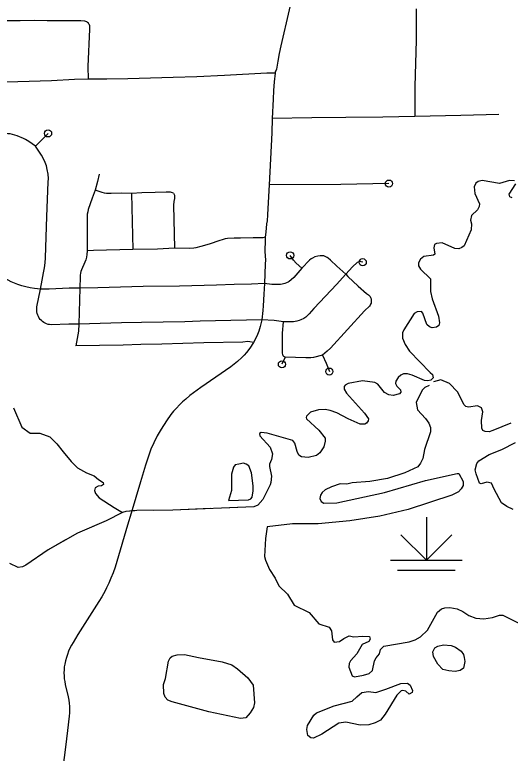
# Model space of a CAD drawing. Extents: x -19 to 366, y -4 to 359.
# Drawn here: x 152.36 to 153.013, y 184.836 to 185.808 of the extents above; entities that cross this region are included whole.
import ezdxf

# ---------------------------------------------------------------- set-up
doc = ezdxf.new("R2010")
doc.units = 0
for name, color, linetype in [('Level 31', 7, 'Continuous'), ('Level 33', 7, 'Continuous'), ('Level 35', 7, 'Continuous'), ('Level 43', 7, 'Continuous'), ('Level 44', 7, 'Continuous'), ('Level 47', 7, 'Continuous'), ('Level 60', 7, 'Continuous')]:
    doc.layers.add(name, color=color, linetype=linetype)

msp = doc.modelspace()

# ---------------------------------------------------------------- linework, layer by layer
at = {"layer": 'Level 31'}
msp.add_lwpolyline([(152.50912, 185.13581), (152.49505, 185.08797), (152.49264, 185.08057), (152.48997, 185.07326), (152.48708, 185.06605), (152.4844, 185.05976), (152.48148, 185.05358), (152.47947, 185.04969), (152.47497, 185.04156), (152.47138, 185.03574), (152.4437, 184.99203), (152.43728, 184.98169), (152.43512, 184.97788), (152.43315, 184.97397), (152.43138, 184.96998), (152.4298, 184.9659), (152.4284, 184.96175), (152.42723, 184.95755), (152.42624, 184.95329), (152.42569, 184.94944), (152.42536, 184.94557), (152.42524, 184.94169), (152.42535, 184.93781), (152.42568, 184.93394), (152.42622, 184.9301), (152.42698, 184.9263), (152.43082, 184.9101), (152.43156, 184.9059), (152.43209, 184.90168), (152.43241, 184.89742), (152.43254, 184.89316), (152.43245, 184.8889), (152.43215, 184.88465), (152.43002, 184.86569), (152.42717, 184.84369), (152.42397, 184.81658)], dxfattribs=at)
at = {"layer": 'Level 33'}
for points in [[(152.73814, 185.88641), (152.73465, 185.86995), (152.72187, 185.81407), (152.7108, 185.76699), (152.70864, 185.7568), (152.70681, 185.74654), (152.7053, 185.73623)], [(152.88911, 185.81535), (152.88896, 185.77438)], [(152.45769, 185.72294), (152.45722, 185.73946), (152.45947, 185.7886), (152.45936, 185.79153), (152.4592, 185.7929), (152.4588, 185.79423), (152.4582, 185.79547), (152.45741, 185.7966), (152.45643, 185.79758), (152.45532, 185.79839), (152.45409, 185.79901), (152.45277, 185.79941), (152.44739, 185.7998), (152.40301, 185.79968), (152.38585, 185.79999), (152.36743, 185.79978), (152.34865, 185.7998)], [(152.88896, 185.77438), (152.88721, 185.71315)], [(152.70324, 185.7307), (152.69232, 185.73066), (152.63668, 185.72783), (152.60023, 185.72618), (152.56891, 185.72516), (152.50956, 185.7234), (152.48168, 185.72287), (152.45769, 185.72294)], [(152.70324, 185.7307), (152.70216, 185.71933), (152.70124, 185.70795), (152.70054, 185.69656), (152.69957, 185.671)], [(152.7053, 185.73623), (152.70451, 185.73497), (152.70391, 185.73361), (152.70348, 185.73217), (152.70324, 185.7307)], [(152.45769, 185.72294), (152.43923, 185.72232), (152.40875, 185.72093), (152.33481, 185.71839), (152.31408, 185.71792), (152.29706, 185.71701), (152.27535, 185.71658), (152.26515, 185.71624), (152.24626, 185.71523), (152.2025, 185.71347), (152.18313, 185.71328), (152.17263, 185.71293)], [(152.88721, 185.71315), (152.88713, 185.67373)], [(152.84523, 185.673), (152.79647, 185.67229), (152.75179, 185.67187)], [(152.88713, 185.67373), (152.84523, 185.673)], [(152.99781, 185.67654), (152.9477, 185.67498), (152.88713, 185.67373)], [(152.69957, 185.671), (152.69876, 185.65225)], [(152.75179, 185.67187), (152.69957, 185.671)], [(152.38785, 185.63463), (152.37892, 185.64102), (152.3748, 185.64364), (152.37191, 185.64498), (152.36388, 185.64823), (152.36044, 185.64942), (152.35738, 185.65025), (152.35426, 185.65085), (152.35153, 185.65117), (152.34263, 185.65161), (152.33619, 185.65148), (152.31976, 185.65076)], [(152.38785, 185.63463), (152.40433, 185.65158)], [(152.69876, 185.65225), (152.6955, 185.58386)], [(152.39449, 185.44663), (152.39655, 185.45836), (152.39851, 185.46798), (152.39955, 185.4746), (152.40032, 185.48126), (152.40081, 185.48794), (152.40281, 185.54226), (152.40469, 185.58725), (152.40473, 185.59214), (152.40426, 185.59771), (152.40331, 185.60387), (152.40215, 185.60875), (152.40057, 185.61324), (152.39803, 185.61896), (152.3958, 185.62303), (152.38785, 185.63463)], [(152.47146, 185.59792), (152.46935, 185.58844), (152.46647, 185.57695)], [(152.85318, 185.5855), (152.78971, 185.58448), (152.6955, 185.58386)], [(152.46647, 185.57695), (152.46244, 185.56617), (152.45729, 185.55141), (152.45653, 185.5484), (152.45603, 185.54532), (152.45579, 185.54221), (152.45561, 185.51896), (152.4558, 185.5038), (152.45604, 185.49713)], [(152.51423, 185.57255), (152.50132, 185.57273), (152.48731, 185.57225), (152.48435, 185.57229), (152.48141, 185.57256), (152.47848, 185.57305), (152.47559, 185.57377), (152.46647, 185.57695)], [(152.6955, 185.58386), (152.69406, 185.56071), (152.69327, 185.54419)], [(152.56931, 185.57273), (152.56543, 185.57415), (152.56339, 185.57434), (152.55997, 185.57406), (152.54525, 185.5736), (152.52785, 185.5733), (152.51423, 185.57255)], [(152.51423, 185.57255), (152.51606, 185.49865)], [(152.56931, 185.57273), (152.57067, 185.57019), (152.57096, 185.56827), (152.5707, 185.56582), (152.56984, 185.56209), (152.56963, 185.55726), (152.57099, 185.50056)], [(152.69327, 185.54419), (152.69281, 185.5366), (152.69194, 185.53245), (152.69115, 185.52172), (152.69023, 185.51519)], [(152.69023, 185.51519), (152.6872, 185.51412), (152.67441, 185.51422), (152.65766, 185.51381), (152.64927, 185.51384), (152.64081, 185.51318), (152.6377, 185.5127), (152.6334, 185.51157), (152.6303, 185.51062), (152.61636, 185.50571), (152.60528, 185.5025), (152.59874, 185.50092), (152.59605, 185.50057), (152.59075, 185.5003), (152.57099, 185.50056)], [(152.69023, 185.51519), (152.68997, 185.51126), (152.68958, 185.49647), (152.69017, 185.49016), (152.69041, 185.4852), (152.69034, 185.47961), (152.68921, 185.45407)], [(152.45604, 185.49713), (152.45554, 185.49199), (152.4549, 185.48863), (152.454, 185.48534), (152.45285, 185.48212), (152.44825, 185.47191), (152.44756, 185.46972), (152.44705, 185.46747), (152.44674, 185.46519), (152.44665, 185.46289), (152.44629, 185.44784)], [(152.51606, 185.49865), (152.46418, 185.49749), (152.45604, 185.49713)], [(152.57099, 185.50056), (152.54849, 185.49922), (152.51606, 185.49865)], [(152.73848, 185.47441), (152.73088, 185.48064), (152.72764, 185.48452), (152.72306, 185.49106)], [(152.79636, 185.46648), (152.78449, 185.47698), (152.77623, 185.48479), (152.77317, 185.48743), (152.77186, 185.48833), (152.76931, 185.48957), (152.7673, 185.49024), (152.76595, 185.49051), (152.76272, 185.49062), (152.75949, 185.49021), (152.75545, 185.48902), (152.75234, 185.48755), (152.75093, 185.48666), (152.74869, 185.48472), (152.73848, 185.47441)], [(152.81861, 185.48201), (152.81667, 185.48274), (152.81565, 185.48289), (152.81355, 185.48243), (152.81114, 185.48157), (152.80505, 185.47601), (152.79636, 185.46648)], [(152.73848, 185.47441), (152.72798, 185.46203), (152.72461, 185.45899), (152.7219, 185.45685), (152.72039, 185.45591), (152.71818, 185.45483), (152.71586, 185.45395), (152.71271, 185.45307), (152.7104, 185.45273), (152.70723, 185.45256), (152.70306, 185.4526), (152.69884, 185.45289), (152.68921, 185.45407)], [(152.39449, 185.44663), (152.38632, 185.44736), (152.38075, 185.44835), (152.37524, 185.44957), (152.36977, 185.45103), (152.36437, 185.45272), (152.35592, 185.45642), (152.34765, 185.4605), (152.34473, 185.46225)], [(152.79636, 185.46648), (152.78424, 185.45269), (152.76961, 185.43742), (152.75429, 185.42097), (152.74815, 185.41403), (152.74361, 185.40971), (152.74089, 185.40789), (152.73732, 185.40606), (152.73493, 185.40519), (152.73171, 185.40441), (152.7274, 185.40364), (152.71447, 185.40364)], [(152.79636, 185.46648), (152.79906, 185.46332), (152.81265, 185.45073), (152.82379, 185.44087), (152.82509, 185.44014), (152.82628, 185.43923), (152.82733, 185.43817), (152.82822, 185.43697), (152.82895, 185.43566), (152.82954, 185.43387), (152.8299, 185.43131), (152.82983, 185.42981), (152.82954, 185.42835), (152.82904, 185.42694), (152.82835, 185.42561), (152.82748, 185.42439), (152.82113, 185.41814), (152.77604, 185.36902), (152.77203, 185.36508), (152.76587, 185.3597)], [(152.68921, 185.45407), (152.67206, 185.45326), (152.64928, 185.45253), (152.62623, 185.45203), (152.57739, 185.45052), (152.52957, 185.44992), (152.46984, 185.4483), (152.44629, 185.44784)], [(152.68921, 185.45407), (152.68862, 185.43984), (152.68769, 185.42481), (152.6871, 185.41842), (152.68564, 185.40623)], [(152.44481, 185.40057), (152.43181, 185.40043), (152.40839, 185.3997), (152.40637, 185.3999), (152.40437, 185.40029), (152.40243, 185.40089), (152.40056, 185.40169), (152.39878, 185.40266), (152.39711, 185.40381), (152.39556, 185.40512), (152.39411, 185.40677), (152.39283, 185.40856), (152.39173, 185.41047), (152.39081, 185.41248), (152.39014, 185.41457), (152.38965, 185.41672), (152.38939, 185.41891), (152.38935, 185.42111), (152.38954, 185.42331), (152.39449, 185.44663)], [(152.44629, 185.44784), (152.43222, 185.448), (152.4059, 185.44674), (152.39449, 185.44663)], [(152.44629, 185.44784), (152.44481, 185.40057)], [(152.44481, 185.40057), (152.44441, 185.39113), (152.44085, 185.37186)], [(152.68564, 185.40623), (152.66578, 185.40582), (152.64513, 185.40513), (152.60441, 185.40455), (152.58424, 185.40371), (152.52746, 185.40251), (152.50097, 185.40211), (152.44481, 185.40057)], [(152.68564, 185.40623), (152.68361, 185.39739), (152.68171, 185.39126), (152.67904, 185.38471), (152.67476, 185.37645)], [(152.71447, 185.40364), (152.70223, 185.40515), (152.68564, 185.40623)], [(152.71653, 185.35697), (152.71465, 185.35812), (152.71391, 185.35887), (152.71345, 185.3601), (152.71306, 185.36272), (152.71285, 185.3706), (152.71321, 185.3886), (152.71447, 185.40364)], [(152.67476, 185.37645), (152.67002, 185.37736), (152.66743, 185.37754), (152.66091, 185.37703), (152.60943, 185.37603), (152.5543, 185.37428), (152.5264, 185.37376), (152.50302, 185.3729), (152.44085, 185.37186)], [(152.67476, 185.37645), (152.66999, 185.36888), (152.6657, 185.36332), (152.66261, 185.35981), (152.65944, 185.35651), (152.65379, 185.35137), (152.64947, 185.34789), (152.64481, 185.34452), (152.60548, 185.31737), (152.59119, 185.30653), (152.58562, 185.30188), (152.58142, 185.29812), (152.57739, 185.2942), (152.57347, 185.29008), (152.56968, 185.28582), (152.56605, 185.28144), (152.56009, 185.27339), (152.55312, 185.26252), (152.54819, 185.25377), (152.54354, 185.2444), (152.53986, 185.23607), (152.53688, 185.22815), (152.53265, 185.21509), (152.52592, 185.19291), (152.51382, 185.15177), (152.50912, 185.13581)], [(152.71653, 185.35697), (152.71231, 185.34766)], [(152.76587, 185.3597), (152.75382, 185.35657), (152.75025, 185.35606), (152.74391, 185.35605), (152.71653, 185.35697)], [(152.76587, 185.3597), (152.77059, 185.34912), (152.77469, 185.33809)]]:
    msp.add_lwpolyline(points, dxfattribs=at)
for centre in [(152.40433, 185.65158), (152.85318, 185.5855), (152.72306, 185.49106), (152.81861, 185.48201), (152.71231, 185.34766), (152.77469, 185.33809)]:
    msp.add_circle(centre, 0.00473, dxfattribs=at)
at = {"layer": 'Level 35'}
for points in [[(153.0185, 185.5892), (153.01168, 185.58936), (152.99862, 185.58569), (152.97606, 185.58937), (152.97076, 185.5884), (152.96755, 185.58592), (152.96548, 185.58135), (152.96627, 185.57262), (152.97238, 185.55878), (152.97202, 185.55555), (152.96995, 185.5508), (152.96202, 185.54335), (152.96053, 185.53727), (152.96168, 185.53234), (152.96133, 185.52455), (152.95231, 185.50381), (152.94929, 185.50133), (152.94512, 185.4996), (152.93982, 185.50014), (152.92312, 185.50766), (152.91573, 185.50686), (152.91309, 185.50552), (152.91235, 185.50077), (152.91351, 185.4928), (152.91162, 185.49146), (152.89893, 185.4895), (152.89478, 185.48625), (152.89195, 185.4813), (152.89197, 185.47713), (152.89483, 185.47296), (152.90794, 185.46011), (152.90781, 185.4434), (152.90993, 185.43392), (152.91854, 185.41098), (152.91971, 185.40244), (152.91896, 185.39883), (152.91556, 185.39654), (152.90988, 185.39556), (152.90647, 185.39687), (152.90323, 185.40009), (152.89788, 185.41487), (152.89616, 185.41733), (152.89029, 185.41654), (152.88651, 185.41463), (152.87257, 185.39291), (152.87107, 185.38892), (152.8709, 185.38208), (152.87434, 185.37393), (152.88025, 185.36504), (152.90744, 185.33706), (152.91029, 185.33423), (152.91144, 185.33006), (152.90842, 185.32662)], [(153.01536, 185.56697), (153.01214, 185.56809), (153.01156, 185.57151), (153.02003, 185.58503)], [(152.90842, 185.32662), (152.90445, 185.32604), (152.8999, 185.32658), (152.88358, 185.33353), (152.8777, 185.33502), (152.8724, 185.335), (152.86899, 185.33346), (152.8654, 185.33022), (152.86201, 185.32545), (152.86183, 185.32241), (152.86374, 185.31881), (152.8683, 185.3139), (152.86869, 185.31086), (152.867, 185.30877), (152.85867, 185.30645), (152.85298, 185.30737), (152.84729, 185.31057), (152.83872, 185.32173), (152.83474, 185.3238), (152.81825, 185.32581), (152.7995, 185.32249), (152.79534, 185.32019), (152.79421, 185.31848), (152.79441, 185.31506), (152.79708, 185.30957), (152.82105, 185.28348), (152.82638, 185.27591), (152.82601, 185.27344), (152.82375, 185.27001), (152.82129, 185.26905), (152.81542, 185.26902), (152.79967, 185.27597), (152.78467, 185.28368), (152.77557, 185.28706), (152.76912, 185.28817), (152.76022, 185.28774), (152.75, 185.28466), (152.74452, 185.2795), (152.74396, 185.2776), (152.74473, 185.2759), (152.76088, 185.26116), (152.76907, 185.25057), (152.76927, 185.24658), (152.76759, 185.23917), (152.76213, 185.23098), (152.75759, 185.22773), (152.74661, 185.22502), (152.7379, 185.22592), (152.73467, 185.22819), (152.73219, 185.23273), (152.72931, 185.24411), (152.72664, 185.24733), (152.69269, 185.25723), (152.68492, 185.25776), (152.68284, 185.25642), (152.68323, 185.25338), (152.69674, 185.23845), (152.6998, 185.22973), (152.6985, 185.22232), (152.69587, 185.21623), (152.69569, 185.213), (152.69839, 185.20029), (152.69747, 185.19231)], [(152.35898, 185.29062), (152.36986, 185.26494), (152.38073, 185.25711), (152.39335, 185.25711), (152.40683, 185.25232), (152.41597, 185.24318), (152.42423, 185.2323), (152.43467, 185.21968), (152.44294, 185.21141), (152.45512, 185.20488), (152.46512, 185.20096), (152.47078, 185.19618), (152.47687, 185.19226), (152.4773, 185.18965), (152.47469, 185.18791), (152.47034, 185.18747), (152.46643, 185.18529), (152.46556, 185.18181), (152.46686, 185.17746), (152.47165, 185.1718), (152.49122, 185.15918), (152.50229, 185.15282)], [(152.64186, 185.16849), (152.66838, 185.16919), (152.67122, 185.17072), (152.67291, 185.17282), (152.67459, 185.18118), (152.67457, 185.18764), (152.67223, 185.20491), (152.66879, 185.2142), (152.66537, 185.21646), (152.66158, 185.21739), (152.65533, 185.21641), (152.65078, 185.21544), (152.64871, 185.2122), (152.64571, 185.20326), (152.64579, 185.18143)], [(152.69747, 185.19231), (152.69673, 185.18889), (152.68732, 185.16985), (152.68072, 185.16241)], [(152.64579, 185.18143), (152.64186, 185.16849)], [(152.37068, 185.08136), (152.36481, 185.08019), (152.35419, 185.08565)], [(152.92418, 184.94617), (152.91753, 184.95297), (152.91162, 184.9632), (152.91103, 184.96927), (152.91366, 184.97441), (152.91763, 184.9769), (152.9252, 184.97864), (152.93487, 184.97774), (152.94075, 184.97549), (152.94835, 184.97002), (152.9514, 184.96586), (152.95217, 184.96168)], [(152.56779, 184.90343), (152.56209, 184.90588), (152.55867, 184.90966), (152.55676, 184.91459), (152.55653, 184.92636), (152.55896, 184.93415), (152.56305, 184.95696), (152.56511, 184.96153), (152.56757, 184.96363), (152.57419, 184.96556), (152.58385, 184.9658), (152.60244, 184.9619), (152.63372, 184.95597), (152.64623, 184.95223), (152.65383, 184.94676), (152.66732, 184.93525), (152.67418, 184.9254), (152.67616, 184.90225), (152.67466, 184.89616), (152.67052, 184.88912), (152.66467, 184.88225), (152.65766, 184.88146), (152.61595, 184.89056)], [(152.95217, 184.96168), (152.95294, 184.95637), (152.95127, 184.94801), (152.94692, 184.94476), (152.94049, 184.94359), (152.93196, 184.94412), (152.92418, 184.94617)], [(152.86874, 184.92748), (152.87745, 184.92809), (152.88125, 184.92526), (152.88431, 184.91844), (152.88394, 184.91597), (152.87978, 184.91348), (152.87541, 184.91764), (152.87143, 184.91857), (152.86915, 184.91799), (152.86368, 184.91208), (152.84824, 184.88713), (152.84201, 184.8795), (152.83483, 184.87567), (152.8265, 184.87335), (152.81513, 184.87272), (152.79636, 184.87681), (152.78727, 184.87563), (152.76478, 184.86109), (152.75362, 184.85572), (152.75021, 184.85608), (152.74622, 184.85929), (152.74487, 184.86707), (152.74598, 184.87239), (152.75427, 184.8861), (152.75767, 184.88916), (152.78113, 184.89839), (152.80479, 184.90439), (152.81083, 184.90992), (152.81763, 184.91584), (152.82634, 184.91721), (152.83601, 184.91593), (152.84925, 184.91998)], [(152.84925, 184.91998), (152.86874, 184.92748)], [(152.61595, 184.89056), (152.56779, 184.90343)]]:
    msp.add_lwpolyline(points, dxfattribs=at)
at = {"layer": 'Level 43'}
for points in [[(152.68072, 185.16241), (152.67523, 185.1603), (152.5684, 185.1558), (152.52122, 185.15519), (152.50683, 185.15379), (152.50229, 185.15282), (152.48073, 185.14151), (152.4429, 185.12557), (152.40433, 185.10355), (152.37503, 185.08328), (152.37068, 185.08136)], [(152.61866, 185.15792), (152.5684, 185.1558), (152.54371, 185.15548)], [(152.68072, 185.16241), (152.67523, 185.1603), (152.64364, 185.15897)], [(152.51872, 185.15495), (152.50683, 185.15379), (152.50229, 185.15282), (152.48073, 185.14151), (152.44934, 185.12829)], [(152.42726, 185.11664), (152.40433, 185.10355), (152.37503, 185.08328), (152.37068, 185.08136)]]:
    msp.add_lwpolyline(points, dxfattribs=at)
at = {"layer": 'Level 44'}
for p, q in [((152.90242, 185.14662), (152.90242, 185.0898)), ((152.90242, 185.0898), (152.86894, 185.12328)), ((152.90242, 185.0898), (152.9359, 185.12328)), ((152.85507, 185.0898), (152.94977, 185.0898)), ((152.86454, 185.07689), (152.9403, 185.07689))]:
    msp.add_line(p, q, dxfattribs=at)
at = {"layer": 'Level 47'}
for points in [[(153.01377, 185.27036), (152.98975, 185.26037), (152.9852, 185.25901), (152.97971, 185.25918), (152.97686, 185.26068), (152.97534, 185.26352), (152.97492, 185.27359), (152.97696, 185.28499), (152.97505, 185.29049), (152.96974, 185.29312), (152.958, 185.29135), (152.95458, 185.29229), (152.95211, 185.29455), (152.94334, 185.3116), (152.93288, 185.32256), (152.92149, 185.32745), (152.91165, 185.32455)], [(152.90598, 185.31959), (152.9005, 185.31728), (152.89691, 185.31385), (152.88901, 185.29729), (152.89094, 185.2878), (152.9014, 185.27627), (152.90578, 185.27041), (152.9077, 185.26472), (152.90772, 185.25902), (152.89984, 185.23563), (152.89799, 185.22385), (152.89479, 185.21756), (152.89102, 185.2128), (152.87419, 185.20493), (152.85129, 185.19761), (152.82819, 185.19332), (152.8049, 185.19169), (152.7977, 185.18975), (152.78899, 185.19028), (152.77763, 185.18662), (152.76931, 185.18259), (152.76516, 185.17877), (152.76309, 185.17534), (152.76215, 185.17097), (152.76387, 185.16699), (152.76729, 185.16511), (152.78434, 185.16557), (152.84738, 185.17917), (152.90113, 185.19462), (152.94296, 185.20412), (152.94524, 185.20413), (152.95077, 185.19353), (152.95079, 185.18802), (152.94834, 185.18383), (152.94457, 185.17983), (152.93587, 185.17542), (152.87853, 185.15653), (152.84124, 185.14781), (152.80166, 185.14173), (152.75981, 185.13773), (152.72609, 185.13795), (152.69276, 185.13399), (152.69073, 185.1186), (152.68949, 185.09486), (152.69045, 185.08992), (152.69599, 185.0778)], [(153.01664, 185.15644), (153.00829, 185.16038), (153.00145, 185.16529), (152.99173, 185.18347), (152.9881, 185.19143), (152.98222, 185.19273), (152.97465, 185.1906), (152.97256, 185.19116), (152.96778, 185.20367), (152.96682, 185.2088), (152.96906, 185.21716), (152.97151, 185.22078), (152.98512, 185.2292), (153.00196, 185.23555), (153.01993, 185.24475)], [(152.69599, 185.0778), (152.70342, 185.06644), (152.70819, 185.05621), (152.7196, 185.04506), (152.72836, 185.03086), (152.74791, 185.02089), (152.76066, 185.00633), (152.77451, 185.00165), (152.77756, 184.99673), (152.77892, 184.98496), (152.78102, 184.98194), (152.78784, 184.98292), (152.79388, 184.98693), (152.80088, 184.9902), (152.80714, 184.98909), (152.81869, 184.9899), (152.82741, 184.98937), (152.82837, 184.98577), (152.82648, 184.98291), (152.81797, 184.97908), (152.81101, 184.96689), (152.80251, 184.95754), (152.80082, 184.95374), (152.80027, 184.94899), (152.80467, 184.93762), (152.8079, 184.9363), (152.81982, 184.93845), (152.8272, 184.94095), (152.83136, 184.94477), (152.83434, 184.95751), (152.83622, 184.9615), (152.84056, 184.96665), (152.84225, 184.97255), (152.8464, 184.97693), (152.87991, 184.98241), (152.88748, 184.98492), (152.89485, 184.98913), (152.90373, 184.99772), (152.91728, 185.02152), (152.92219, 185.02572), (152.92693, 185.02707), (152.93318, 185.02748), (152.94284, 185.02601), (152.95062, 185.02225), (152.95822, 185.01716), (152.96771, 185.01341), (152.97794, 185.0127), (152.98968, 185.01465), (152.99876, 185.01754), (153.00312, 185.01775), (153.0295, 185.00421)]]:
    msp.add_lwpolyline(points, dxfattribs=at)
at = {"layer": 'Level 60'}
for points in [[(154.11585, 1.87092), (153.9063, 10.48743), (153.69602, 19.10409), (153.48501, 27.72087), (153.27327, 36.3378), (153.0608, 44.95486), (152.84759, 53.57206), (152.63366, 62.1894), (152.419, 70.80688), (152.20362, 79.42449), (151.98751, 88.04225), (151.77068, 96.66014), (151.55312, 105.27817), (151.33484, 113.89634), (151.11584, 122.51465), (150.89612, 131.13311), (150.67568, 139.7517), (150.45452, 148.37043), (150.23264, 156.98931), (150.01005, 165.60832), (149.78674, 174.22748), (149.56272, 182.84677), (149.33799, 191.46621), (149.11254, 200.0858), (148.88638, 208.70552), (148.65952, 217.32539), (148.43194, 225.9454), (148.20366, 234.56555), (147.97466, 243.18584), (147.74497, 251.80628), (147.51457, 260.42687), (147.28346, 269.04759), (147.05165, 277.66846), (146.81914, 286.28948), (146.58593, 294.91064), (146.35202, 303.53194), (146.11742, 312.15339), (145.88211, 320.77499), (145.64611, 329.39673), (145.40941, 338.01861), (145.17202, 346.64065)], [(0, 180.89994), (7.12284, 180.90436), (14.24566, 180.9176), (21.36847, 180.93968), (28.49124, 180.97058), (35.61397, 181.01031), (42.73664, 181.05888), (49.85925, 181.11627), (56.98178, 181.18249), (64.10422, 181.25754), (71.22656, 181.34142), (78.3488, 181.43413), (85.47091, 181.53567), (92.5929, 181.64603), (99.71474, 181.76523), (106.83643, 181.89325), (113.95795, 182.0301), (121.0793, 182.17578), (128.20046, 182.33029), (135.32143, 182.49362), (142.44218, 182.66579), (149.56272, 182.84677), (156.68303, 183.03659), (163.8031, 183.23523), (170.92291, 183.4427), (178.04247, 183.65899), (185.16175, 183.88411), (192.28074, 184.11805), (199.39944, 184.36082), (206.51784, 184.61242), (213.63591, 184.87283), (220.75366, 185.14207), (227.87107, 185.42014), (234.98813, 185.70702), (242.10483, 186.00273), (249.22115, 186.30726), (256.33709, 186.62061), (263.45264, 186.94279), (270.56779, 187.27378), (277.68251, 187.61359), (284.79682, 187.96222), (291.91068, 188.31967), (299.02409, 188.68594), (306.13705, 189.06103), (313.24954, 189.44494), (320.36154, 189.83766), (327.47305, 190.23919), (334.58406, 190.64954), (341.69455, 191.06871)]]:
    msp.add_spline(points, degree=3, dxfattribs=at)

doc.saveas('drawing.dxf')
